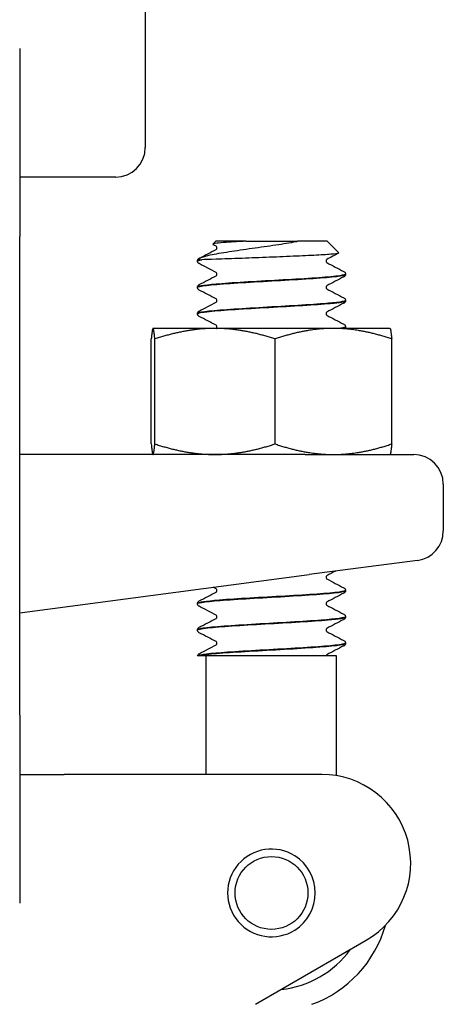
# Model space of a CAD drawing. Header units: inches. Extents: x 24 to 1128, y -94 to 748.
# Tile 358 of 573: x 624.758 to 625.652, y 302.679 to 304.756. Entities that reach past the tile are written whole.
import ezdxf

# ---------------------------------------------------------------- set-up
doc = ezdxf.new("R2010")
doc.units = ezdxf.units.IN
doc.header["$LTSCALE"] = 32
doc.header["$MEASUREMENT"] = 0
doc.layers.add('Visible (ANSI)', color=7, linetype='Continuous', lineweight=30)

msp = doc.modelspace()

# ---------------------------------------------------------------- linework, layer by layer
at = {"layer": 'Visible (ANSI)'}
for p, q in [((625.02339, 305.01362), (625.02339, 304.48612)), ((624.75839, 304.69553), (624.75839, 304.29862)), ((624.96089, 304.42362), (624.75839, 304.42362)), ((624.75839, 303.28862), (624.75839, 304.29862)), ((625.17237, 304.28862), (625.16605, 304.2823)), ((625.2356, 304.28862), (625.17237, 304.28862)), ((625.2356, 304.28862), (625.28995, 304.28862)), ((625.28995, 304.28862), (625.34424, 304.28862)), ((625.40692, 304.28862), (625.34424, 304.28862)), ((625.40692, 304.28862), (625.43152, 304.26402)), ((625.13339, 304.2466), (625.13339, 304.24718)), ((625.1394, 304.24965), (625.14255, 304.24965)), ((625.44589, 304.2188), (625.44589, 304.21938)), ((625.13339, 304.19099), (625.13339, 304.19157)), ((625.44589, 304.16318), (625.44589, 304.16377)), ((625.13339, 304.13538), (625.13339, 304.13596)), ((625.03964, 304.10462), (625.03956, 304.10458)), ((625.03973, 304.10462), (625.03964, 304.10462)), ((625.17025, 304.10462), (625.03973, 304.10462)), ((625.42017, 304.10462), (625.17025, 304.10462)), ((625.53964, 304.10462), (625.42017, 304.10462)), ((625.44589, 304.10757), (625.44589, 304.10816)), ((625.53964, 304.10462), (625.53973, 304.10458)), ((625.03601, 303.86095), (625.03601, 304.0823)), ((625.04344, 303.86095), (625.04344, 304.0823)), ((625.29707, 303.86095), (625.29707, 304.0823)), ((625.54327, 303.86095), (625.54327, 304.0823)), ((625.36075, 303.83862), (624.75839, 303.83862)), ((625.03964, 303.83862), (625.03956, 303.83867)), ((625.36075, 303.83862), (625.58964, 303.83862)), ((625.53964, 303.83862), (625.53973, 303.83867)), ((625.65214, 303.77612), (625.65214, 303.67724)), ((625.5978, 303.61528), (625.36891, 303.58514)), ((624.75839, 303.50477), (625.36891, 303.58514)), ((625.44589, 303.55146), (625.44589, 303.55204)), ((625.13339, 303.52366), (625.13339, 303.52424)), ((625.44589, 303.49585), (625.44589, 303.49643)), ((625.13339, 303.46805), (625.13339, 303.46863)), ((625.44589, 303.44024), (625.44589, 303.44082)), ((625.13376, 303.41362), (625.13345, 303.41362)), ((625.1348, 303.41362), (625.13376, 303.41362)), ((625.16545, 303.41362), (625.1348, 303.41362)), ((625.15214, 303.16362), (625.15214, 303.41362)), ((625.28895, 303.41362), (625.16545, 303.41362)), ((625.42714, 303.41362), (625.28895, 303.41362)), ((625.42714, 303.161), (625.42714, 303.41362)), ((624.75839, 303.28862), (624.75839, 302.89172)), ((624.75839, 303.16362), (624.85199, 303.16362)), ((624.93967, 303.16362), (624.85199, 303.16362)), ((625.39589, 303.16362), (624.93967, 303.16362)), ((625.25561, 302.67862), (625.48964, 302.81374))]:
    msp.add_line(p, q, dxfattribs=at)
msp.add_circle((625.28964, 302.91362), 0.07688, dxfattribs=at)
for centre, radius, start, end in [((624.96089, 304.48612), 0.0625, 270, 0), ((625.58964, 303.77612), 0.0625, 0, 90), ((625.58964, 303.67724), 0.0625, 277.5, 0), ((625.39589, 302.97612), 0.1875, 300, 90), ((625.28964, 302.91362), 0.0925, 57.84992, 302.15008), ((625.28964, 302.91362), 0.0925, 302.15008, 57.84992), ((625.28964, 302.91362), 0.25, 289.94844, 344.10999), ((625.28964, 302.91362), 0.20454, 275.75553, 324.24447)]:
    msp.add_arc(centre, radius, start, end, dxfattribs=at)
for points, knots in [([(625.13699, 304.25245), (625.14126, 304.25478), (625.14914, 304.25713), (625.171, 304.26189), (625.18451, 304.26425), (625.2151, 304.26901), (625.23169, 304.27137), (625.26556, 304.27613), (625.28245, 304.27848), (625.3142, 304.28323), (625.32883, 304.28558), (625.34173, 304.28802)], [-0.67634923, -0.67634923, -0.67634923, -0.67634923, -0.52774982, -0.52774982, -0.38555901, -0.38555901, -0.25020713, -0.25020713, -0.12168954, -0.12168954, 0, 0, 0, 0]), ([(625.22422, 304.28802), (625.21288, 304.28737), (625.20277, 304.28673), (625.18564, 304.28544), (625.1788, 304.2848), (625.16828, 304.28339), (625.16556, 304.28264), (625.16602, 304.28176), (625.16617, 304.28164), (625.16641, 304.28151)], [-2.12179282, -2.12179282, -2.12179282, -2.12179282, -2.02048123, -2.02048123, -1.91755472, -1.91755472, -1.79490964, -1.79490964, -1.77433809, -1.77433809, -1.77433809, -1.77433809]), ([(625.17458, 304.2747), (625.17458, 304.27577), (625.17413, 304.27677), (625.17343, 304.27773), (625.17317, 304.27792), (625.17299, 304.27805), (625.17296, 304.27807), (625.17296, 304.27807)], [0, 0, 0, 0, 0.017919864, 0.017919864, 0.032518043, 0.032518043, 0.040461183, 0.040461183, 0.040461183, 0.040461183]), ([(625.17296, 304.27132), (625.17296, 304.27132), (625.17312, 304.2714), (625.17365, 304.27195), (625.17392, 304.27229), (625.1744, 304.2733), (625.17458, 304.274), (625.17458, 304.2747)], [0.003893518, 0.003893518, 0.003893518, 0.003893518, 0.02135506, 0.02135506, 0.032660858, 0.032660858, 0.044379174, 0.044379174, 0.044379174, 0.044379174]), ([(625.13339, 304.24721), (625.13345, 304.24834), (625.13388, 304.24941), (625.13473, 304.25068), (625.1351, 304.25108), (625.13546, 304.25139)], [0, 0, 0, 0, 0.015967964, 0.015967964, 0.027043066, 0.027043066, 0.027043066, 0.027043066]), ([(625.13713, 304.24126), (625.1365, 304.24159), (625.13582, 304.24199), (625.13472, 304.24313), (625.13433, 304.24363), (625.13368, 304.24492), (625.13344, 304.24573), (625.13339, 304.24658)], [0, 0, 0, 0, 0.022095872, 0.022095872, 0.033561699, 0.033561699, 0.045438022, 0.045438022, 0.045438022, 0.045438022]), ([(625.1394, 304.24965), (625.1368, 304.24968), (625.13559, 304.2498), (625.13471, 304.25017), (625.13467, 304.25037), (625.13483, 304.25069), (625.13488, 304.25077), (625.13499, 304.25091), (625.13502, 304.25095), (625.13508, 304.25102), (625.1351, 304.25105), (625.13515, 304.25109), (625.13517, 304.25111), (625.13521, 304.25115), (625.13523, 304.25117), (625.13527, 304.25122), (625.1353, 304.25124), (625.13536, 304.2513), (625.13539, 304.25133), (625.13553, 304.25145), (625.13564, 304.25155), (625.13606, 304.25188), (625.13643, 304.25214), (625.13699, 304.25245)], [-0.17168991, -0.17168991, -0.17168991, -0.17168991, -0.0982332, -0.0982332, -0.0491093, -0.0491093, -0.03761956, -0.03761956, -0.03394059, -0.03394059, -0.03224924, -0.03224924, -0.03117451, -0.03117451, -0.03017054, -0.03017054, -0.0289244, -0.0289244, -0.02683852, -0.02683852, -0.01955178, -0.01955178, 0, 0, 0, 0]), ([(625.22752, 304.25245), (625.21721, 304.25203), (625.20739, 304.25166), (625.18894, 304.25099), (625.18038, 304.2507), (625.1595, 304.25001), (625.14918, 304.2497), (625.14255, 304.24965)], [-0.3187664, -0.3187664, -0.3187664, -0.3187664, -0.23449039, -0.23449039, -0.1487662, -0.1487662, 0, 0, 0, 0]), ([(625.43152, 304.26402), (625.4316, 304.26394), (625.43164, 304.26386), (625.43162, 304.26301), (625.42793, 304.26226), (625.4136, 304.26075), (625.40301, 304.26), (625.37613, 304.25848), (625.36003, 304.25773), (625.32432, 304.25622), (625.30501, 304.25547), (625.26563, 304.25395), (625.24596, 304.2532), (625.22752, 304.25245)], [-0.74958937, -0.74958937, -0.74958937, -0.74958937, -0.73438222, -0.73438222, -0.59190522, -0.59190522, -0.44722789, -0.44722789, -0.30035084, -0.30035084, -0.15127467, -0.15127467, 0, 0, 0, 0]), ([(625.40633, 304.25027), (625.40633, 304.25027), (625.40617, 304.25019), (625.40564, 304.24964), (625.40537, 304.2493), (625.40489, 304.24829), (625.40471, 304.24759), (625.40471, 304.24689)], [0.003893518, 0.003893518, 0.003893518, 0.003893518, 0.02135506, 0.02135506, 0.032660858, 0.032660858, 0.044379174, 0.044379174, 0.044379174, 0.044379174]), ([(625.40471, 304.24689), (625.40471, 304.24582), (625.40515, 304.24482), (625.40586, 304.24386), (625.40611, 304.24367), (625.4063, 304.24354), (625.40633, 304.24352), (625.40633, 304.24352)], [0, 0, 0, 0, 0.017919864, 0.017919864, 0.032518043, 0.032518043, 0.040461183, 0.040461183, 0.040461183, 0.040461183]), ([(625.1334, 304.19097), (625.13339, 304.19103), (625.1334, 304.1911), (625.13343, 304.19117), (625.13444, 304.194), (625.16103, 304.19683), (625.20246, 304.19965), (625.2437, 304.20247), (625.29853, 304.20528), (625.345, 304.2081), (625.39129, 304.2109), (625.42807, 304.21371), (625.44071, 304.21651), (625.44415, 304.21727), (625.44577, 304.21803), (625.44568, 304.2188)], [-17.2816205, -17.2816205, -17.2816205, -17.2816205, -17.2584859, -17.2584859, -17.2584859, -16.2999201, -16.2999201, -16.2999201, -15.3458188, -15.3458188, -15.3458188, -14.3954331, -14.3954331, -14.3954331, -14.1371669, -14.1371669, -14.1371669, -14.1371669]), ([(625.44558, 304.2194), (625.44569, 304.21822), (625.44174, 304.21703), (625.43359, 304.21584), (625.41427, 304.21303), (625.37184, 304.21021), (625.32331, 304.2074), (625.27479, 304.20458), (625.22146, 304.20177), (625.18466, 304.19895), (625.15249, 304.19649), (625.1337, 304.19403), (625.13345, 304.19157)], [7.8511208, 7.8511208, 7.8511208, 7.8511208, 8.2534333, 8.2534333, 8.2534333, 9.2076053, 9.2076053, 9.2076053, 10.1615232, 10.1615232, 10.1615232, 10.9955743, 10.9955743, 10.9955743, 10.9955743]), ([(625.17458, 304.21909), (625.17458, 304.22016), (625.17413, 304.22116), (625.17343, 304.22212), (625.17317, 304.22231), (625.17299, 304.22244), (625.17296, 304.22246), (625.17296, 304.22246)], [0, 0, 0, 0, 0.017919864, 0.017919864, 0.032518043, 0.032518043, 0.040461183, 0.040461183, 0.040461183, 0.040461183]), ([(625.17296, 304.21571), (625.17296, 304.21571), (625.17312, 304.21579), (625.17365, 304.21634), (625.17392, 304.21668), (625.1744, 304.21769), (625.17458, 304.21839), (625.17458, 304.21909)], [0.003893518, 0.003893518, 0.003893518, 0.003893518, 0.02135506, 0.02135506, 0.032660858, 0.032660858, 0.044379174, 0.044379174, 0.044379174, 0.044379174]), ([(625.44216, 304.22472), (625.44279, 304.22439), (625.44346, 304.22399), (625.44457, 304.22285), (625.44496, 304.22235), (625.44561, 304.22106), (625.44585, 304.22025), (625.44589, 304.2194)], [0, 0, 0, 0, 0.022095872, 0.022095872, 0.033561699, 0.033561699, 0.045438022, 0.045438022, 0.045438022, 0.045438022]), ([(625.44589, 304.21877), (625.44584, 304.21764), (625.44541, 304.21657), (625.44443, 304.2151), (625.4439, 304.21462), (625.44298, 304.21391), (625.44256, 304.21367), (625.44216, 304.21345)], [0, 0, 0, 0, 0.015967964, 0.015967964, 0.031253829, 0.031253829, 0.045415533, 0.045415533, 0.045415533, 0.045415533]), ([(625.13339, 304.1916), (625.13345, 304.19273), (625.13388, 304.1938), (625.13486, 304.19527), (625.13539, 304.19575), (625.13631, 304.19646), (625.13672, 304.1967), (625.13713, 304.19692)], [0, 0, 0, 0, 0.015967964, 0.015967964, 0.031253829, 0.031253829, 0.045415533, 0.045415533, 0.045415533, 0.045415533]), ([(625.13713, 304.18565), (625.1365, 304.18598), (625.13582, 304.18638), (625.13472, 304.18752), (625.13433, 304.18802), (625.13368, 304.18931), (625.13344, 304.19012), (625.13339, 304.19097)], [0, 0, 0, 0, 0.022095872, 0.022095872, 0.033561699, 0.033561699, 0.045438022, 0.045438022, 0.045438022, 0.045438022]), ([(625.40633, 304.19466), (625.40633, 304.19466), (625.40617, 304.19458), (625.40564, 304.19403), (625.40537, 304.19369), (625.40489, 304.19268), (625.40471, 304.19198), (625.40471, 304.19128)], [0.003893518, 0.003893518, 0.003893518, 0.003893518, 0.02135506, 0.02135506, 0.032660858, 0.032660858, 0.044379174, 0.044379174, 0.044379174, 0.044379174]), ([(625.40471, 304.19128), (625.40471, 304.19021), (625.40515, 304.18921), (625.40586, 304.18825), (625.40611, 304.18806), (625.4063, 304.18793), (625.40633, 304.18791), (625.40633, 304.18791)], [0, 0, 0, 0, 0.017919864, 0.017919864, 0.032518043, 0.032518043, 0.040461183, 0.040461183, 0.040461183, 0.040461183]), ([(625.44579, 304.16379), (625.44565, 304.16145), (625.42894, 304.15911), (625.39959, 304.15677), (625.36435, 304.15396), (625.31179, 304.15115), (625.26292, 304.14834), (625.21405, 304.14553), (625.17015, 304.14272), (625.14872, 304.13991), (625.13867, 304.1386), (625.1337, 304.13728), (625.13372, 304.13596)], [14.1343061, 14.1343061, 14.1343061, 14.1343061, 14.9274022, 14.9274022, 14.9274022, 15.879856, 15.879856, 15.879856, 16.8320759, 16.8320759, 16.8320759, 17.2787596, 17.2787596, 17.2787596, 17.2787596]), ([(625.1337, 304.13535), (625.13372, 304.13707), (625.14222, 304.13878), (625.15871, 304.14049), (625.18589, 304.14331), (625.23405, 304.14613), (625.28383, 304.14895), (625.3335, 304.15177), (625.38345, 304.15458), (625.41368, 304.1574), (625.43439, 304.15933), (625.44546, 304.16126), (625.44565, 304.16318)], [-23.5648058, -23.5648058, -23.5648058, -23.5648058, -22.9847675, -22.9847675, -22.9847675, -22.0283448, -22.0283448, -22.0283448, -21.0740719, -21.0740719, -21.0740719, -20.4203522, -20.4203522, -20.4203522, -20.4203522]), ([(625.17458, 304.16348), (625.17458, 304.16455), (625.17413, 304.16555), (625.17343, 304.1665), (625.17317, 304.1667), (625.17299, 304.16683), (625.17296, 304.16685), (625.17296, 304.16685)], [0, 0, 0, 0, 0.017919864, 0.017919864, 0.032518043, 0.032518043, 0.040461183, 0.040461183, 0.040461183, 0.040461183]), ([(625.17296, 304.1601), (625.17296, 304.1601), (625.17312, 304.16018), (625.17365, 304.16073), (625.17392, 304.16107), (625.1744, 304.16208), (625.17458, 304.16277), (625.17458, 304.16348)], [0.003893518, 0.003893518, 0.003893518, 0.003893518, 0.02135506, 0.02135506, 0.032660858, 0.032660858, 0.044379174, 0.044379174, 0.044379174, 0.044379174]), ([(625.44216, 304.16911), (625.44279, 304.16878), (625.44346, 304.16838), (625.44457, 304.16724), (625.44496, 304.16674), (625.44561, 304.16545), (625.44585, 304.16464), (625.44589, 304.16379)], [0, 0, 0, 0, 0.022095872, 0.022095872, 0.033561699, 0.033561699, 0.045438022, 0.045438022, 0.045438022, 0.045438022]), ([(625.44589, 304.16316), (625.44584, 304.16203), (625.44541, 304.16096), (625.44443, 304.15949), (625.4439, 304.15901), (625.44298, 304.1583), (625.44256, 304.15805), (625.44216, 304.15784)], [0, 0, 0, 0, 0.015967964, 0.015967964, 0.031253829, 0.031253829, 0.045415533, 0.045415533, 0.045415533, 0.045415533]), ([(625.13339, 304.13599), (625.13345, 304.13712), (625.13388, 304.13818), (625.13486, 304.13965), (625.13539, 304.14014), (625.13631, 304.14084), (625.13672, 304.14109), (625.13713, 304.1413)], [0, 0, 0, 0, 0.015967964, 0.015967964, 0.031253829, 0.031253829, 0.045415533, 0.045415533, 0.045415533, 0.045415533]), ([(625.13713, 304.13004), (625.1365, 304.13037), (625.13582, 304.13077), (625.13472, 304.13191), (625.13433, 304.1324), (625.13368, 304.13369), (625.13344, 304.13451), (625.13339, 304.13535)], [0, 0, 0, 0, 0.022095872, 0.022095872, 0.033561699, 0.033561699, 0.045438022, 0.045438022, 0.045438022, 0.045438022]), ([(625.40633, 304.13904), (625.40633, 304.13904), (625.40617, 304.13897), (625.40564, 304.13842), (625.40537, 304.13808), (625.40489, 304.13706), (625.40471, 304.13637), (625.40471, 304.13567)], [0.003893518, 0.003893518, 0.003893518, 0.003893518, 0.02135506, 0.02135506, 0.032660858, 0.032660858, 0.044379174, 0.044379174, 0.044379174, 0.044379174]), ([(625.40471, 304.13567), (625.40471, 304.1346), (625.40515, 304.1336), (625.40586, 304.13264), (625.40611, 304.13245), (625.4063, 304.13231), (625.40633, 304.1323), (625.40633, 304.1323)], [0, 0, 0, 0, 0.017919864, 0.017919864, 0.032518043, 0.032518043, 0.040461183, 0.040461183, 0.040461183, 0.040461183]), ([(625.17458, 304.10786), (625.17458, 304.10894), (625.17413, 304.10993), (625.17343, 304.11089), (625.17317, 304.11109), (625.17299, 304.11122), (625.17296, 304.11124), (625.17296, 304.11124)], [0, 0, 0, 0, 0.017919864, 0.017919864, 0.032518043, 0.032518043, 0.040461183, 0.040461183, 0.040461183, 0.040461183]), ([(625.17315, 304.10462), (625.17322, 304.10469), (625.17332, 304.10477), (625.17365, 304.10512), (625.17392, 304.10546), (625.1744, 304.10647), (625.17458, 304.10716), (625.17458, 304.10786)], [0.01487233, 0.01487233, 0.01487233, 0.01487233, 0.02135506, 0.02135506, 0.032660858, 0.032660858, 0.044379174, 0.044379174, 0.044379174, 0.044379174]), ([(625.44573, 304.10818), (625.44584, 304.10753), (625.44468, 304.10688), (625.44218, 304.10622), (625.44015, 304.10569), (625.43723, 304.10516), (625.43352, 304.10462)], [20.41749138, 20.41749138, 20.41749138, 20.41749138, 20.63867267, 20.63867267, 20.63867267, 20.81932014, 20.81932014, 20.81932014, 20.81932014]), ([(625.43716, 304.10462), (625.44096, 304.10527), (625.44359, 304.10592), (625.44489, 304.10657), (625.44556, 304.1069), (625.44587, 304.10724), (625.44584, 304.10757)], [-27.03673772, -27.03673772, -27.03673772, -27.03673772, -26.81712276, -26.81712276, -26.81712276, -26.70353756, -26.70353756, -26.70353756, -26.70353756]), ([(625.44216, 304.1135), (625.44279, 304.11317), (625.44346, 304.11277), (625.44457, 304.11163), (625.44496, 304.11113), (625.44561, 304.10984), (625.44585, 304.10902), (625.44589, 304.10818)], [0, 0, 0, 0, 0.022095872, 0.022095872, 0.033561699, 0.033561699, 0.045438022, 0.045438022, 0.045438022, 0.045438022]), ([(625.40633, 303.58293), (625.40633, 303.58293), (625.40617, 303.58286), (625.40564, 303.58231), (625.40537, 303.58197), (625.40489, 303.58095), (625.40471, 303.58026), (625.40471, 303.57956)], [0.003893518, 0.003893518, 0.003893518, 0.003893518, 0.02135506, 0.02135506, 0.032660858, 0.032660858, 0.044379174, 0.044379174, 0.044379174, 0.044379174]), ([(625.40471, 303.57956), (625.40471, 303.57849), (625.40515, 303.57749), (625.40586, 303.57653), (625.40611, 303.57634), (625.4063, 303.5762), (625.40633, 303.57619), (625.40633, 303.57619)], [0, 0, 0, 0, 0.017919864, 0.017919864, 0.032518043, 0.032518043, 0.040461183, 0.040461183, 0.040461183, 0.040461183]), ([(625.1334, 303.52363), (625.13336, 303.52635), (625.15663, 303.52907), (625.19473, 303.53178), (625.23411, 303.53459), (625.28829, 303.5374), (625.33566, 303.54021), (625.38302, 303.54301), (625.42234, 303.54582), (625.43795, 303.54863), (625.4432, 303.54957), (625.44572, 303.55052), (625.44563, 303.55146)], [-92.6798442, -92.6798442, -92.6798442, -92.6798442, -91.7590058, -91.7590058, -91.7590058, -90.8072453, -90.8072453, -90.8072453, -89.8557102, -89.8557102, -89.8557102, -89.5353906, -89.5353906, -89.5353906, -89.5353906]), ([(625.44558, 303.55207), (625.44568, 303.55082), (625.44125, 303.54956), (625.43219, 303.54831), (625.41162, 303.54547), (625.3677, 303.54262), (625.31835, 303.53978), (625.26913, 303.53694), (625.21586, 303.53411), (625.18014, 303.53127), (625.15063, 303.52893), (625.13377, 303.52658), (625.1335, 303.52424)], [83.2493444, 83.2493444, 83.2493444, 83.2493444, 83.6742001, 83.6742001, 83.6742001, 84.6382389, 84.6382389, 84.6382389, 85.5995394, 85.5995394, 85.5995394, 86.393798, 86.393798, 86.393798, 86.393798]), ([(625.17458, 303.55175), (625.17458, 303.55283), (625.17413, 303.55382), (625.17343, 303.55478), (625.17317, 303.55497), (625.17299, 303.55511), (625.17296, 303.55513), (625.17296, 303.55513)], [0, 0, 0, 0, 0.017919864, 0.017919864, 0.032518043, 0.032518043, 0.040461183, 0.040461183, 0.040461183, 0.040461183]), ([(625.17296, 303.54838), (625.17296, 303.54838), (625.17312, 303.54845), (625.17365, 303.54901), (625.17392, 303.54935), (625.1744, 303.55036), (625.17458, 303.55105), (625.17458, 303.55175)], [0.003893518, 0.003893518, 0.003893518, 0.003893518, 0.02135506, 0.02135506, 0.032660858, 0.032660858, 0.044379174, 0.044379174, 0.044379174, 0.044379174]), ([(625.44216, 303.55739), (625.44279, 303.55706), (625.44346, 303.55666), (625.44457, 303.55552), (625.44496, 303.55502), (625.44561, 303.55373), (625.44585, 303.55291), (625.44589, 303.55207)], [0, 0, 0, 0, 0.022095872, 0.022095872, 0.033561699, 0.033561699, 0.045438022, 0.045438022, 0.045438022, 0.045438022]), ([(625.44589, 303.55144), (625.44584, 303.5503), (625.44541, 303.54924), (625.44443, 303.54777), (625.4439, 303.54729), (625.44298, 303.54658), (625.44256, 303.54633), (625.44216, 303.54612)], [0, 0, 0, 0, 0.015967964, 0.015967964, 0.031253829, 0.031253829, 0.045415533, 0.045415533, 0.045415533, 0.045415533]), ([(625.13339, 303.52426), (625.13345, 303.5254), (625.13388, 303.52646), (625.13486, 303.52793), (625.13539, 303.52842), (625.13631, 303.52912), (625.13672, 303.52937), (625.13713, 303.52958)], [0, 0, 0, 0, 0.015967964, 0.015967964, 0.031253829, 0.031253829, 0.045415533, 0.045415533, 0.045415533, 0.045415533]), ([(625.13713, 303.51831), (625.1365, 303.51865), (625.13582, 303.51905), (625.13472, 303.52019), (625.13433, 303.52068), (625.13368, 303.52197), (625.13344, 303.52279), (625.13339, 303.52363)], [0, 0, 0, 0, 0.022095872, 0.022095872, 0.033561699, 0.033561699, 0.045438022, 0.045438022, 0.045438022, 0.045438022]), ([(625.40633, 303.52732), (625.40633, 303.52732), (625.40617, 303.52725), (625.40564, 303.5267), (625.40537, 303.52635), (625.40489, 303.52534), (625.40471, 303.52465), (625.40471, 303.52395)], [0.003893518, 0.003893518, 0.003893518, 0.003893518, 0.02135506, 0.02135506, 0.032660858, 0.032660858, 0.044379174, 0.044379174, 0.044379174, 0.044379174]), ([(625.40471, 303.52395), (625.40471, 303.52288), (625.40515, 303.52188), (625.40586, 303.52092), (625.40611, 303.52073), (625.4063, 303.52059), (625.40633, 303.52057), (625.40633, 303.52057)], [0, 0, 0, 0, 0.017919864, 0.017919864, 0.032518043, 0.032518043, 0.040461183, 0.040461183, 0.040461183, 0.040461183]), ([(625.17458, 303.49614), (625.17458, 303.49722), (625.17413, 303.49821), (625.17343, 303.49917), (625.17317, 303.49936), (625.17299, 303.4995), (625.17296, 303.49952), (625.17296, 303.49952)], [0, 0, 0, 0, 0.017919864, 0.017919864, 0.032518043, 0.032518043, 0.040461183, 0.040461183, 0.040461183, 0.040461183]), ([(625.44216, 303.50178), (625.44279, 303.50145), (625.44346, 303.50104), (625.44457, 303.49991), (625.44496, 303.49941), (625.44561, 303.49812), (625.44585, 303.4973), (625.44589, 303.49646)], [0, 0, 0, 0, 0.022095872, 0.022095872, 0.033561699, 0.033561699, 0.045438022, 0.045438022, 0.045438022, 0.045438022]), ([(625.44584, 303.49646), (625.44573, 303.49398), (625.42679, 303.49151), (625.39435, 303.48903), (625.35766, 303.48623), (625.30466, 303.48343), (625.25637, 303.48063), (625.20732, 303.47779), (625.16447, 303.47494), (625.14527, 303.4721), (625.13745, 303.47094), (625.13365, 303.46979), (625.13371, 303.46863)], [89.5325298, 89.5325298, 89.5325298, 89.5325298, 90.3718388, 90.3718388, 90.3718388, 91.3207683, 91.3207683, 91.3207683, 92.2845846, 92.2845846, 92.2845846, 92.6769833, 92.6769833, 92.6769833, 92.6769833]), ([(625.13372, 303.46802), (625.1337, 303.4696), (625.14087, 303.47118), (625.15501, 303.47276), (625.18021, 303.47557), (625.22689, 303.47838), (625.27636, 303.4812), (625.32583, 303.48401), (625.37679, 303.48682), (625.40888, 303.48963), (625.43253, 303.49171), (625.44547, 303.49378), (625.4457, 303.49585)], [-98.9630295, -98.9630295, -98.9630295, -98.9630295, -98.4278806, -98.4278806, -98.4278806, -97.4744623, -97.4744623, -97.4744623, -96.5212894, -96.5212894, -96.5212894, -95.8185759, -95.8185759, -95.8185759, -95.8185759]), ([(625.17296, 303.49277), (625.17296, 303.49277), (625.17312, 303.49284), (625.17365, 303.49339), (625.17392, 303.49374), (625.1744, 303.49475), (625.17458, 303.49544), (625.17458, 303.49614)], [0.003893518, 0.003893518, 0.003893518, 0.003893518, 0.02135506, 0.02135506, 0.032660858, 0.032660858, 0.044379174, 0.044379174, 0.044379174, 0.044379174]), ([(625.44589, 303.49583), (625.44584, 303.49469), (625.44541, 303.49363), (625.44443, 303.49216), (625.4439, 303.49168), (625.44298, 303.49097), (625.44256, 303.49072), (625.44216, 303.49051)], [0, 0, 0, 0, 0.015967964, 0.015967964, 0.031253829, 0.031253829, 0.045415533, 0.045415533, 0.045415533, 0.045415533]), ([(625.13339, 303.46865), (625.13345, 303.46979), (625.13388, 303.47085), (625.13486, 303.47232), (625.13539, 303.4728), (625.13631, 303.47351), (625.13672, 303.47376), (625.13713, 303.47397)], [0, 0, 0, 0, 0.015967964, 0.015967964, 0.031253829, 0.031253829, 0.045415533, 0.045415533, 0.045415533, 0.045415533]), ([(625.13713, 303.4627), (625.1365, 303.46303), (625.13582, 303.46344), (625.13472, 303.46457), (625.13433, 303.46507), (625.13368, 303.46636), (625.13344, 303.46718), (625.13339, 303.46802)], [0, 0, 0, 0, 0.022095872, 0.022095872, 0.033561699, 0.033561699, 0.045438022, 0.045438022, 0.045438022, 0.045438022]), ([(625.40633, 303.47171), (625.40633, 303.47171), (625.40617, 303.47164), (625.40564, 303.47109), (625.40537, 303.47074), (625.40489, 303.46973), (625.40471, 303.46904), (625.40471, 303.46834)], [0.003893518, 0.003893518, 0.003893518, 0.003893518, 0.02135506, 0.02135506, 0.032660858, 0.032660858, 0.044379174, 0.044379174, 0.044379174, 0.044379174]), ([(625.40471, 303.46834), (625.40471, 303.46726), (625.40515, 303.46627), (625.40586, 303.46531), (625.40611, 303.46512), (625.4063, 303.46498), (625.40633, 303.46496), (625.40633, 303.46496)], [0, 0, 0, 0, 0.017919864, 0.017919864, 0.032518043, 0.032518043, 0.040461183, 0.040461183, 0.040461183, 0.040461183]), ([(625.44565, 303.44085), (625.44578, 303.43998), (625.44369, 303.43911), (625.43926, 303.43823), (625.42494, 303.43542), (625.38657, 303.43261), (625.33949, 303.42979), (625.29199, 303.42695), (625.2369, 303.42412), (625.19663, 303.42128), (625.16045, 303.41873), (625.13685, 303.41618), (625.13376, 303.41362)], [95.8157151, 95.8157151, 95.8157151, 95.8157151, 96.1109708, 96.1109708, 96.1109708, 97.0647023, 97.0647023, 97.0647023, 98.0270057, 98.0270057, 98.0270057, 98.8915068, 98.8915068, 98.8915068, 98.8915068]), ([(625.1348, 303.41362), (625.14147, 303.41644), (625.17323, 303.41926), (625.21733, 303.42208), (625.26142, 303.4249), (625.31668, 303.42771), (625.36094, 303.43053), (625.40518, 303.43335), (625.43726, 303.43616), (625.44431, 303.43898), (625.44537, 303.4394), (625.44586, 303.43982), (625.44581, 303.44024)], [-105.1089244, -105.1089244, -105.1089244, -105.1089244, -104.1537068, -104.1537068, -104.1537068, -103.1987551, -103.1987551, -103.1987551, -102.2440661, -102.2440661, -102.2440661, -102.1017612, -102.1017612, -102.1017612, -102.1017612]), ([(625.17458, 303.44053), (625.17458, 303.4416), (625.17413, 303.4426), (625.17343, 303.44356), (625.17317, 303.44375), (625.17299, 303.44389), (625.17296, 303.44391), (625.17296, 303.44391)], [0, 0, 0, 0, 0.017919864, 0.017919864, 0.032518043, 0.032518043, 0.040461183, 0.040461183, 0.040461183, 0.040461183]), ([(625.17296, 303.43716), (625.17296, 303.43716), (625.17312, 303.43723), (625.17365, 303.43778), (625.17392, 303.43813), (625.1744, 303.43914), (625.17458, 303.43983), (625.17458, 303.44053)], [0.003893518, 0.003893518, 0.003893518, 0.003893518, 0.02135506, 0.02135506, 0.032660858, 0.032660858, 0.044379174, 0.044379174, 0.044379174, 0.044379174]), ([(625.44216, 303.44617), (625.44279, 303.44583), (625.44346, 303.44543), (625.44457, 303.44429), (625.44496, 303.4438), (625.44561, 303.44251), (625.44585, 303.44169), (625.44589, 303.44085)], [0, 0, 0, 0, 0.022095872, 0.022095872, 0.033561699, 0.033561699, 0.045438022, 0.045438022, 0.045438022, 0.045438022]), ([(625.44589, 303.44022), (625.44584, 303.43908), (625.44541, 303.43802), (625.44443, 303.43655), (625.4439, 303.43606), (625.44298, 303.43536), (625.44256, 303.43511), (625.44216, 303.4349)], [0, 0, 0, 0, 0.015967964, 0.015967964, 0.031253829, 0.031253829, 0.045415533, 0.045415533, 0.045415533, 0.045415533]), ([(625.13345, 303.41362), (625.13363, 303.41474), (625.13413, 303.4157), (625.13513, 303.41698), (625.13562, 303.41739), (625.13644, 303.41798), (625.13679, 303.41818), (625.13713, 303.41836)], [0, 0, 0, 0, 0.016056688, 0.016056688, 0.030725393, 0.030725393, 0.042668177, 0.042668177, 0.042668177, 0.042668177]), ([(625.40633, 303.4161), (625.40633, 303.4161), (625.40621, 303.41604), (625.40581, 303.41566), (625.40559, 303.41542), (625.40514, 303.41471), (625.40492, 303.4142), (625.4048, 303.41362)], [0.003894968, 0.003894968, 0.003894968, 0.003894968, 0.019061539, 0.019061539, 0.029040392, 0.029040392, 0.03930795, 0.03930795, 0.03930795, 0.03930795])]:
    msp.add_open_spline(points, degree=3, knots=knots, dxfattribs=at)
for points in [[(625.2356, 304.28862), (625.23171, 304.28844), (625.22791, 304.28823), (625.22422, 304.28802)], [(625.34173, 304.28802), (625.3428, 304.28822), (625.34365, 304.28843), (625.34424, 304.28862)], [(625.1373, 304.25261), (625.14919, 304.25885), (625.16109, 304.26508), (625.17298, 304.27134)], [(625.17298, 304.27806), (625.17079, 304.27921), (625.1686, 304.28036), (625.16641, 304.28151)], [(625.1336, 304.24658), (625.1335, 304.2476), (625.13646, 304.24862), (625.14255, 304.24965)], [(625.1394, 304.24965), (625.13542, 304.24883), (625.13353, 304.248), (625.13362, 304.24718)], [(625.43121, 304.26333), (625.42291, 304.25897), (625.41461, 304.25462), (625.40631, 304.25025)], [(625.17298, 304.22245), (625.16103, 304.22873), (625.14908, 304.235), (625.13713, 304.24126)], [(625.40631, 304.24353), (625.41825, 304.23725), (625.4302, 304.23098), (625.44216, 304.22472)], [(625.13713, 304.19692), (625.14908, 304.20318), (625.16103, 304.20944), (625.17298, 304.21573)], [(625.44216, 304.21345), (625.4302, 304.20719), (625.41825, 304.20092), (625.40631, 304.19464)], [(625.17298, 304.16684), (625.16103, 304.17312), (625.14908, 304.17939), (625.13713, 304.18565)], [(625.40631, 304.18792), (625.41825, 304.18164), (625.4302, 304.17537), (625.44216, 304.16911)], [(625.13713, 304.1413), (625.14908, 304.14757), (625.16103, 304.15383), (625.17298, 304.16011)], [(625.44216, 304.15784), (625.4302, 304.15158), (625.41825, 304.14531), (625.40631, 304.13903)], [(625.17298, 304.11123), (625.16103, 304.11751), (625.14908, 304.12378), (625.13713, 304.13004)], [(625.40631, 304.13231), (625.41825, 304.12603), (625.4302, 304.11976), (625.44216, 304.1135)], [(625.44589, 304.10755), (625.44584, 304.10643), (625.44542, 304.10537), (625.44492, 304.10462)], [(625.42446, 303.59246), (625.41841, 303.58928), (625.41236, 303.5861), (625.40631, 303.58292)], [(625.40631, 303.5762), (625.41825, 303.56992), (625.4302, 303.56365), (625.44216, 303.55739)], [(625.13713, 303.52958), (625.14908, 303.53584), (625.16103, 303.54211), (625.17298, 303.54839)], [(625.17298, 303.55512), (625.17083, 303.55624), (625.16869, 303.55737), (625.16654, 303.5585)], [(625.44216, 303.54612), (625.4302, 303.53986), (625.41825, 303.53359), (625.40631, 303.52731)], [(625.40631, 303.52059), (625.41825, 303.5143), (625.4302, 303.50804), (625.44216, 303.50178)], [(625.17298, 303.4995), (625.16103, 303.50579), (625.14908, 303.51205), (625.13713, 303.51831)], [(625.13713, 303.47397), (625.14908, 303.48023), (625.16103, 303.4865), (625.17298, 303.49278)], [(625.44216, 303.49051), (625.4302, 303.48425), (625.41825, 303.47798), (625.40631, 303.4717)], [(625.17298, 303.44389), (625.16103, 303.45017), (625.14908, 303.45644), (625.13713, 303.4627)], [(625.40631, 303.46498), (625.41825, 303.45869), (625.4302, 303.45243), (625.44216, 303.44617)], [(625.13713, 303.41836), (625.14908, 303.42462), (625.16103, 303.43089), (625.17298, 303.43717)], [(625.44216, 303.4349), (625.4302, 303.42864), (625.41825, 303.42237), (625.40631, 303.41609)]]:
    msp.add_open_spline(points, degree=3, dxfattribs=at)
for points, weights in [([(625.03973, 304.10462), (625.038, 304.10462), (625.03601, 304.0823)], [1, 1.0379548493, 1]), ([(625.04344, 304.0823), (625.04145, 304.10462), (625.03973, 304.10462)], [1, 1.0379548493, 1]), ([(625.17025, 304.10462), (625.1114, 304.10462), (625.04344, 304.0823)], [1, 1.0379548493, 1]), ([(625.29707, 304.0823), (625.22911, 304.10462), (625.17025, 304.10462)], [1, 1.0379548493, 1]), ([(625.42017, 304.10462), (625.36304, 304.10462), (625.29707, 304.0823)], [1, 1.0379548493, 1]), ([(625.54327, 304.0823), (625.4773, 304.10462), (625.42017, 304.10462)], [1, 1.0379548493, 1]), ([(625.53973, 304.10458), (625.54137, 304.10363), (625.54327, 304.0823)], [1.00335456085, 1.03619606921, 1]), ([(625.03601, 303.86095), (625.038, 303.83862), (625.03973, 303.83862)], [1, 1.0379548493, 1]), ([(625.03973, 303.83862), (625.04145, 303.83862), (625.04344, 303.86095)], [1, 1.0379548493, 1]), ([(625.04344, 303.86095), (625.1114, 303.83862), (625.17025, 303.83862)], [1, 1.0379548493, 1]), ([(625.17025, 303.83862), (625.22911, 303.83862), (625.29707, 303.86095)], [1, 1.0379548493, 1]), ([(625.29707, 303.86095), (625.36304, 303.83862), (625.42017, 303.83862)], [1, 1.0379548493, 1]), ([(625.42017, 303.83862), (625.4773, 303.83862), (625.54327, 303.86095)], [1, 1.0379548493, 1]), ([(625.54327, 303.86095), (625.54137, 303.83962), (625.53973, 303.83867)], [1, 1.03619606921, 1.00335456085])]:
    msp.add_rational_spline(points, weights, degree=2, dxfattribs=at)

doc.saveas('drawing.dxf')
